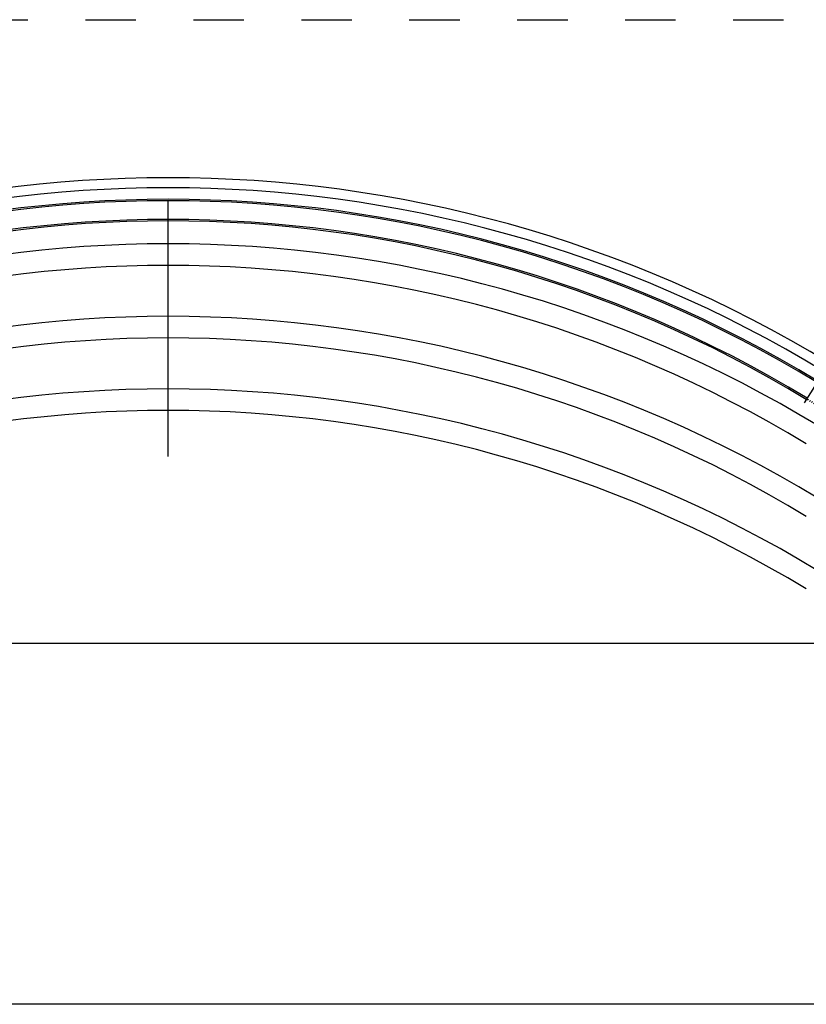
# Model space of a CAD drawing. Header units: millimetres. Extents: x 22865 to 60762, y -18816 to 15611.
# Tile 444 of 517: x 36311 to 36421, y 10091 to 10228. Entities that reach past the tile are written whole.
import ezdxf

# ---------------------------------------------------------------- set-up
doc = ezdxf.new("R2010")
doc.units = ezdxf.units.MM
doc.linetypes.add('DASHED', pattern=[15, 7, -8])
doc.layers.add('18', color=1, linetype='Continuous')
doc.layers.add('_izol', color=1, linetype='Continuous')

msp = doc.modelspace()

# ---------------------------------------------------------------- hatches: boundary and pattern name
at = {"layer": '18'}
h = msp.add_hatch(dxfattribs=at)
h.set_pattern_fill('ANSI31', color=256, scale=0.1, angle=180, style=0)
h.set_pattern_definition([(45, (33347.48290614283, 6012.633435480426), (-0.2245064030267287, 0.2245064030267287), [])])
edge = h.paths.add_edge_path()
edge.add_arc((36282.46283864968, 9955.085013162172), 262.9999999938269, 53.83709736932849, 57.90128157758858, ccw=False)
edge.add_line((36437.65468349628, 10167.41610200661), (36432.51452543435, 10167.41610200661))
edge.add_arc((36282.46283864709, 9955.085013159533), 259.9999999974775, 54.75163596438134, 57.90128157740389)
edge = h.paths.add_edge_path(flags=16)
edge.add_arc((36282.46283864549, 9955.085013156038), 262.8000000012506, 53.89679838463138, 57.9012815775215, ccw=False)
edge.add_line((36437.31550639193, 10167.41610200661), (36432.86080641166, 10167.41610200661))
edge.add_arc((36282.46283864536, 9955.085013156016), 260.2000000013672, 54.68936518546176, 57.90128157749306)

# ---------------------------------------------------------------- linework, layer by layer
at = {"color": 251}
msp.add_line((36331.96283864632, 10167.41610200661), (36331.96283864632, 10202.85098278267), dxfattribs=at)
at = {"color": 9}
for p, q in [((36231.96283864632, 10141.45564402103), (36431.96283864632, 10141.45564402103)), ((36617.96645047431, 10091.25424248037), (36055.46645047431, 10091.25424248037))]:
    msp.add_line(p, q, dxfattribs=at)
for centre, radius, start, end in [((36331.9628386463, 10023.19959415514), 173.7750182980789, 58.71026372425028, 121.2897362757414), ((36331.9628386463, 10023.19959415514), 170.7753225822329, 58.72447459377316, 121.2755254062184), ((36331.9628386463, 10013.11588726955), 173.7750182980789, 58.71026372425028, 121.2897362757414), ((36331.9628386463, 10013.11588726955), 170.7753225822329, 58.72447459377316, 121.2755254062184), ((36331.9628386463, 10003.03218038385), 173.7750182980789, 58.71026372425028, 121.2897362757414), ((36331.9628386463, 10003.03218038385), 170.7753225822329, 58.72447459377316, 121.2755254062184)]:
    msp.add_arc(centre, radius, start, end, dxfattribs=at)
at = {"layer": '18', "color": 9, "linetype": 'DASHED'}
msp.add_line((34925.46645058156, 10228.1228507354), (37200.46645063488, 10228.1228507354), dxfattribs=at)
at = {"layer": '18'}
for radius, start, end in [(176.7747243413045, 58.69653514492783, 121.303464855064), (175.3748602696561, 58.70288337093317, 121.2971166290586), (173.7750182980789, 58.71026372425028, 121.2897362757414), (173.5750382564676, 58.71119583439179, 121.2888041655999), (170.9753019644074, 58.72351168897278, 121.2764883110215), (170.7753225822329, 58.72447459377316, 121.2755254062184)]:
    msp.add_arc((36331.9628386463, 10029.38143575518), radius, start, end, dxfattribs=at)
at = {"layer": '_izol'}
msp.add_line((36424.16794986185, 10180.99354134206), (36420.33319280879, 10174.88011103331), dxfattribs=at)

doc.saveas('drawing.dxf')
